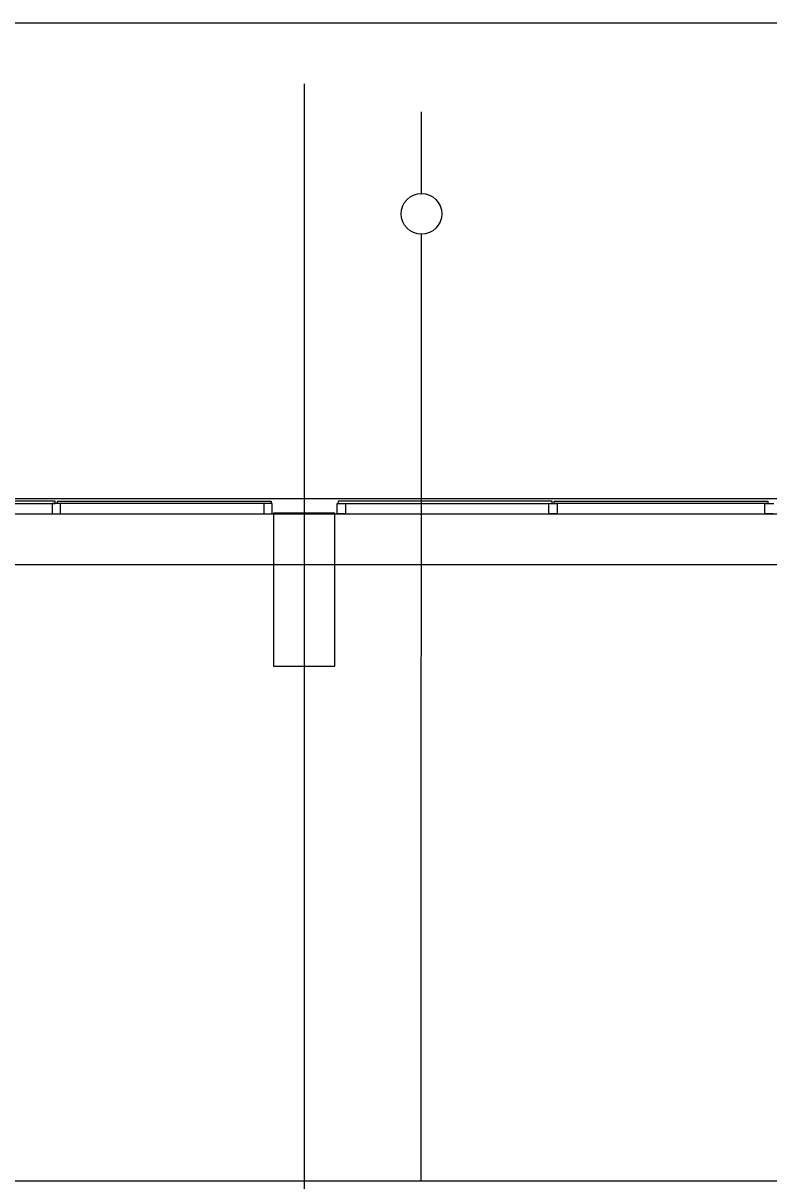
# Model space of a CAD drawing. Extents: x -264205 to -263659, y -1242401 to -1241986.
# Drawn here: x -263865.23 to -263857.9, y -1242094.01 to -1242082.64 of the extents above; entities that cross this region are included whole.
import ezdxf

# ---------------------------------------------------------------- set-up
doc = ezdxf.new("R2010")
doc.units = 0
for name, color, linetype in [('HESCON_OSI_STAVBY_KFA', 7, 'Continuous'), ('PROJEKT_OBRUBNIKY_KOMUNIKACIE', 7, 'Continuous'), ('SITUACIA_DSP_2D', 7, 'Continuous')]:
    doc.layers.add(name, color=color, linetype=linetype)

msp = doc.modelspace()

# ---------------------------------------------------------------- linework, layer by layer
at = {"layer": 'HESCON_OSI_STAVBY_KFA'}
for p, q in [((-263862.468, -1242083.237), (-263862.468, -1242083.237)), ((-263862.468, -1242083.237), (-263862.468, -1242144.907)), ((-263792.653, -1242087.957), (-263911.523, -1242087.957))]:
    msp.add_line(p, q, dxfattribs=at)
at = {"layer": 'PROJEKT_OBRUBNIKY_KOMUNIKACIE'}
msp.add_lwpolyline([(-263794.893, -1242227.382), (-263808.968, -1242241.457), (-263894.968, -1242241.457), (-263909.043, -1242227.382), (-263909.043, -1242196.333), (-263914.143, -1242196.333), (-263914.143, -1242132.433), (-263909.043, -1242132.433), (-263909.043, -1242101.382), (-263894.968, -1242087.307), (-263808.968, -1242087.307), (-263794.893, -1242101.382), (-263794.893, -1242227.382)], dxfattribs=at)
at = {"layer": 'SITUACIA_DSP_2D'}
for p, q in [((-263788.143, -1242082.64), (-263924.143, -1242082.64)), ((-263861.316, -1242084.312), (-263861.316, -1242083.512)), ((-263861.318, -1242093.007), (-263861.316, -1242084.712)), ((-263894.968, -1242087.307), (-263808.968, -1242087.307)), ((-263864.913, -1242087.332), (-263867.013, -1242087.332)), ((-263867.013, -1242087.357), (-263864.913, -1242087.357)), ((-263864.903, -1242087.357), (-263864.943, -1242087.357)), ((-263864.943, -1242087.357), (-263864.943, -1242087.457)), ((-263864.913, -1242087.357), (-263864.913, -1242087.332)), ((-263864.863, -1242087.357), (-263864.903, -1242087.357)), ((-263864.893, -1242087.332), (-263862.793, -1242087.332)), ((-263864.893, -1242087.357), (-263864.893, -1242087.332)), ((-263862.793, -1242087.357), (-263864.893, -1242087.357)), ((-263864.863, -1242087.457), (-263864.863, -1242087.357)), ((-263862.823, -1242087.357), (-263862.863, -1242087.357)), ((-263862.863, -1242087.357), (-263862.863, -1242087.457)), ((-263862.783, -1242087.357), (-263862.823, -1242087.357)), ((-263862.793, -1242087.332), (-263862.793, -1242087.357)), ((-263862.783, -1242087.457), (-263862.783, -1242087.357)), ((-263862.143, -1242087.457), (-263862.143, -1242087.357)), ((-263862.143, -1242087.357), (-263862.103, -1242087.357)), ((-263860.033, -1242087.332), (-263862.133, -1242087.332)), ((-263862.133, -1242087.332), (-263862.133, -1242087.357)), ((-263862.133, -1242087.357), (-263860.033, -1242087.357)), ((-263862.103, -1242087.357), (-263862.063, -1242087.357)), ((-263862.063, -1242087.357), (-263862.063, -1242087.457)), ((-263860.063, -1242087.457), (-263860.063, -1242087.357)), ((-263860.063, -1242087.357), (-263860.023, -1242087.357)), ((-263860.033, -1242087.357), (-263860.033, -1242087.332)), ((-263860.023, -1242087.357), (-263859.983, -1242087.357)), ((-263860.013, -1242087.332), (-263857.913, -1242087.332)), ((-263860.013, -1242087.357), (-263860.013, -1242087.332)), ((-263857.913, -1242087.357), (-263860.013, -1242087.357)), ((-263859.983, -1242087.357), (-263859.983, -1242087.457)), ((-263857.943, -1242087.457), (-263857.943, -1242087.357)), ((-263857.943, -1242087.357), (-263857.853, -1242087.357)), ((-263857.913, -1242087.332), (-263857.913, -1242087.357)), ((-263894.581, -1242087.457), (-263809.355, -1242087.457)), ((-263864.943, -1242087.457), (-263864.863, -1242087.457)), ((-263862.863, -1242087.457), (-263862.783, -1242087.457)), ((-263862.168, -1242087.452), (-263862.768, -1242087.452)), ((-263862.768, -1242087.452), (-263862.768, -1242088.952)), ((-263862.168, -1242088.952), (-263862.168, -1242087.452)), ((-263862.063, -1242087.457), (-263862.143, -1242087.457)), ((-263859.983, -1242087.457), (-263860.063, -1242087.457)), ((-263857.863, -1242087.457), (-263857.943, -1242087.457)), ((-263862.768, -1242088.952), (-263862.168, -1242088.952)), ((-263861.318, -1242094.007), (-263861.318, -1242093.007)), ((-263891.868, -1242094.007), (-263812.071, -1242094.007))]:
    msp.add_line(p, q, dxfattribs=at)
msp.add_circle((-263861.316, -1242084.512), 0.2, dxfattribs=at)

doc.saveas('drawing.dxf')
